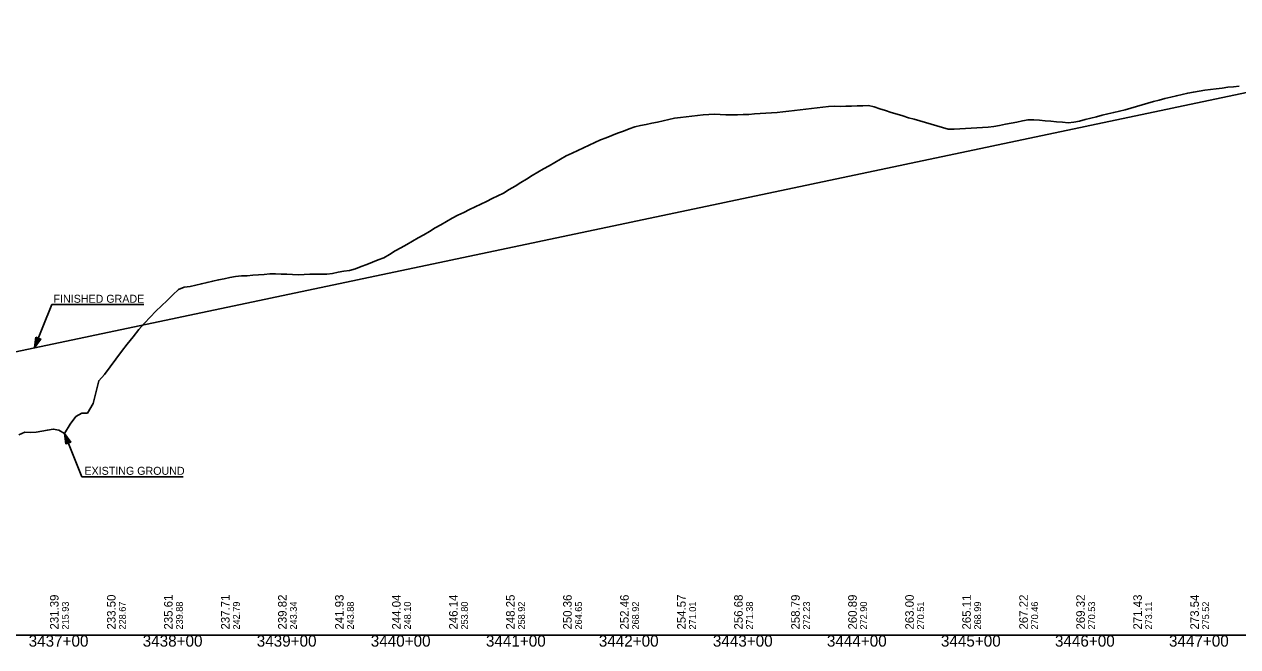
# Model space of a CAD drawing. Extents: x 69 to 2003113, y 512 to 837401.
# Drawn here: x 1919534 to 1920598, y 797579 to 798125 of the extents above; entities that cross this region are included whole.
import ezdxf

# ---------------------------------------------------------------- set-up
doc = ezdxf.new("R2010")
doc.units = 0
for name, color, linetype in [('BR_BORDER LINES', 7, 'Continuous'), ('BR_CONCRETE', 7, 'Continuous'), ('BR_GRID LINES', 7, 'Continuous'), ('BR_TEXT', 7, 'Continuous'), ('RD_HC_Points', 7, 'Continuous'), ('RD_PD_ALT1_TrvlWay', 7, 'Continuous'), ('RD_SHT_ID', 7, 'Continuous')]:
    doc.layers.add(name, color=color, linetype=linetype)

msp = doc.modelspace()

# ---------------------------------------------------------------- linework, layer by layer
at = {"layer": 'BR_BORDER LINES'}
msp.add_line((1918744, 797589.1), (1923244, 797589.1), dxfattribs=at)
at = {"layer": 'BR_GRID LINES'}
msp.add_line((1919464.3, 797824.9), (1920889.7, 798125.3), dxfattribs=at)
at = {"layer": 'BR_TEXT'}
for points in [[(1920244, 798053.5), (1920249, 798053.1), (1920254, 798053.3), (1920259, 798053.4), (1920264, 798053.6), (1920269, 798053.8), (1920274, 798053.9), (1920279, 798052.7), (1920284, 798051.1), (1920289, 798049.6), (1920294, 798048), (1920299, 798046.4), (1920304, 798044.8), (1920309, 798043.3), (1920314, 798041.9), (1920319, 798040.5), (1920324, 798039), (1920329, 798037.5), (1920334, 798036.1), (1920339, 798034.6), (1920344, 798033.1), (1920349, 798033.1), (1920354, 798033.4), (1920359, 798033.7), (1920364, 798034), (1920369, 798034.3), (1920374, 798034.7), (1920379, 798034.9), (1920384, 798035.6), (1920389, 798036.6), (1920394, 798037.6), (1920399, 798038.5), (1920404, 798039.5), (1920409, 798040.5), (1920414, 798041.5), (1920419, 798041.5), (1920424, 798041), (1920429, 798040.6), (1920434, 798040.2), (1920439, 798039.8), (1920444, 798039.4), (1920449, 798038.9), (1920454, 798039.3), (1920459, 798040.3), (1920464, 798041.6), (1920469, 798042.9), (1920474, 798044.2), (1920479, 798045.5), (1920484, 798046.8), (1920489, 798047.9), (1920494, 798048.9), (1920499, 798050.1), (1920504, 798051.6), (1920509, 798053), (1920514, 798054.5), (1920519, 798056), (1920524, 798057.4), (1920529, 798058.8), (1920534, 798060.2), (1920539, 798061.4), (1920544, 798062.6), (1920549, 798063.7), (1920554, 798064.9), (1920559, 798065.8), (1920564, 798066.6), (1920569, 798067.4), (1920574, 798068), (1920579, 798068.7), (1920584, 798069.3), (1920589, 798070), (1920594, 798070.5), (1920599, 798070.9)], [(1919744, 797905.8), (1919749, 797906.2), (1919754, 797906.3), (1919759, 797906.1), (1919764, 797905.9), (1919769, 797905.7), (1919774, 797905.5), (1919779, 797905.6), (1919784, 797906.1), (1919789, 797906), (1919794, 797906), (1919799, 797905.9), (1919804, 797906.6), (1919809, 797907.6), (1919814, 797908.5), (1919819, 797909.1), (1919824, 797910.7), (1919829, 797912.7), (1919834, 797914.6), (1919839, 797916.6), (1919844, 797918.6), (1919849, 797920.4), (1919854, 797923.2), (1919859, 797926.4), (1919864, 797929.2), (1919869, 797932.1), (1919874, 797934.9), (1919879, 797937.8), (1919884, 797940.6), (1919889, 797943.5), (1919894, 797946.6), (1919899, 797949.4), (1919904, 797952.2), (1919909, 797955), (1919914, 797957.8), (1919919, 797960.2), (1919924, 797962.7), (1919929, 797965.1), (1919934, 797967.5), (1919939, 797969.9), (1919944, 797972.4), (1919949, 797974.8), (1919954, 797977.1), (1919959, 797980.2), (1919964, 797983.3), (1919969, 797986.3), (1919974, 797989.4), (1919979, 797992.5), (1919984, 797995.5), (1919989, 797998.4), (1919994, 798001.2), (1919999, 798004.1), (1920004, 798006.9), (1920009, 798009.8), (1920014, 798012.1), (1920019, 798014.4), (1920024, 798016.8), (1920029, 798019.2), (1920034, 798021.6), (1920039, 798023.8), (1920044, 798025.7), (1920049, 798027.7), (1920054, 798029.7), (1920059, 798031.6), (1920064, 798033.5), (1920069, 798035.4), (1920074, 798036.4), (1920079, 798037.4), (1920084, 798038.5), (1920089, 798039.5), (1920094, 798040.6), (1920099, 798041.7), (1920104, 798042.8), (1920109, 798043.5), (1920114, 798044.1), (1920119, 798044.7), (1920124, 798045.3), (1920129, 798045.8), (1920134, 798046.2), (1920139, 798046.4), (1920144, 798046.2), (1920149, 798045.9), (1920154, 798045.9), (1920159, 798045.9), (1920164, 798046), (1920169, 798046.2), (1920174, 798046.6), (1920179, 798047), (1920184, 798047.3), (1920189, 798047.7), (1920194, 798048), (1920199, 798048.4), (1920204, 798049), (1920209, 798049.6), (1920214, 798050.2), (1920219, 798050.8), (1920224, 798051.4), (1920229, 798052), (1920234, 798052.6), (1920239, 798053.2), (1920244, 798053.5)], [(1919529, 797765.1), (1919534, 797767.4), (1919539, 797766.9), (1919544, 797767.3), (1919549, 797768.2), (1919554, 797769.2), (1919559, 797770.1), (1919564, 797769.2), (1919569, 797766.2), (1919574, 797774.4), (1919579, 797781.2), (1919584, 797784), (1919589, 797783.9), (1919594, 797792.6), (1919599, 797812.4), (1919604, 797818), (1919609, 797824.7), (1919614, 797831.5), (1919619, 797838.1), (1919624, 797844.6), (1919629, 797851), (1919634, 797857.5), (1919639, 797863), (1919644, 797868.3), (1919649, 797873.6), (1919654, 797878.3), (1919659, 797883), (1919664, 797887.9), (1919669, 797892.4), (1919674, 797894.5), (1919679, 797895.1), (1919684, 797896.3), (1919689, 797897.6), (1919694, 797898.8), (1919699, 797899.9), (1919704, 797900.9), (1919709, 797902), (1919714, 797903), (1919719, 797904), (1919724, 797904.5), (1919729, 797904.6), (1919734, 797905), (1919739, 797905.4), (1919744, 797905.8)]]:
    msp.add_lwpolyline(points, dxfattribs=at)
at = {"layer": 'RD_PD_ALT1_TrvlWay'}
for p, q in [((1919542.7, 797841.5), (1919557.7, 797879.4)), ((1919557.7, 797879.4), (1919638.4, 797879.4)), ((1919542.7, 797841.5), (1919543.9, 797850.7)), ((1919542.7, 797841.5), (1919543.9, 797850.7)), ((1919546, 797849.8), (1919542.7, 797841.5)), ((1919546, 797849.8), (1919542.7, 797841.5)), ((1919542.7, 797841.5), (1919548.1, 797849)), ((1919542.7, 797841.5), (1919548.1, 797849)), ((1919543.9, 797850.7), (1919548.1, 797849)), ((1919543.9, 797850.7), (1919548.1, 797849)), ((1919569, 797766.2), (1919584, 797728.2)), ((1919572.3, 797757.8), (1919569, 797766.2)), ((1919569, 797766.2), (1919574.4, 797758.6)), ((1919569, 797766.2), (1919570.2, 797757)), ((1919570.2, 797757), (1919574.4, 797758.6)), ((1919584, 797728.2), (1919673.1, 797728.2))]:
    msp.add_line(p, q, dxfattribs=at)
for points in [[(1919545.9, 797849.7), (1919542.8, 797842), (1919545.9, 797849.8), (1919542.9, 797842.3), (1919545.8, 797849.8), (1919542.9, 797842.6), (1919545.7, 797849.8), (1919543, 797842.9), (1919545.6, 797849.9), (1919543, 797843.4), (1919545.5, 797850), (1919543.1, 797844), (1919545.3, 797850), (1919543.2, 797844.4), (1919545.3, 797850), (1919543.2, 797844.8), (1919545.2, 797850), (1919543.3, 797845.2), (1919545.1, 797850.1), (1919543.3, 797845.6), (1919545, 797850.1), (1919543.4, 797846.1), (1919544.9, 797850.2), (1919543.5, 797846.7), (1919544.8, 797850.2), (1919543.5, 797847.1), (1919544.7, 797850.3), (1919543.6, 797847.7), (1919544.5, 797850.3), (1919543.7, 797848.2), (1919544.4, 797850.4), (1919543.7, 797848.6), (1919544.3, 797850.4), (1919543.8, 797849), (1919544.3, 797850.5), (1919543.8, 797849.5), (1919544.1, 797850.4), (1919543.9, 797850.1), (1919544, 797850.4)], [(1919545.9, 797849.7), (1919542.8, 797842), (1919545.9, 797849.8), (1919542.9, 797842.3), (1919545.8, 797849.8), (1919542.9, 797842.6), (1919545.7, 797849.8), (1919543, 797842.9), (1919545.6, 797849.9), (1919543, 797843.4), (1919545.5, 797850), (1919543.1, 797844), (1919545.3, 797850), (1919543.2, 797844.4), (1919545.3, 797850), (1919543.2, 797844.8), (1919545.2, 797850), (1919543.3, 797845.2), (1919545.1, 797850.1), (1919543.3, 797845.6), (1919545, 797850.1), (1919543.4, 797846.1), (1919544.9, 797850.2), (1919543.5, 797846.7), (1919544.8, 797850.2), (1919543.5, 797847.1), (1919544.7, 797850.3), (1919543.6, 797847.7), (1919544.5, 797850.3), (1919543.7, 797848.2), (1919544.4, 797850.4), (1919543.7, 797848.6), (1919544.3, 797850.4), (1919543.8, 797849), (1919544.3, 797850.5), (1919543.8, 797849.5), (1919544.1, 797850.4), (1919543.9, 797850.1), (1919544, 797850.4)], [(1919543, 797842), (1919546, 797849.7), (1919543.1, 797842.2), (1919546.1, 797849.7), (1919543.3, 797842.5), (1919546.2, 797849.7), (1919543.5, 797842.7), (1919546.3, 797849.6), (1919543.7, 797842.9), (1919546.4, 797849.6), (1919543.8, 797843.2), (1919546.4, 797849.6), (1919544.1, 797843.5), (1919546.5, 797849.6), (1919544.3, 797843.8), (1919546.6, 797849.5), (1919544.5, 797844.2), (1919546.7, 797849.5), (1919544.7, 797844.5), (1919546.8, 797849.5), (1919545, 797844.8), (1919546.9, 797849.4), (1919545.2, 797845.1), (1919546.9, 797849.3), (1919545.5, 797845.6), (1919547, 797849.3), (1919545.8, 797845.9), (1919547.1, 797849.3), (1919546.1, 797846.3), (1919547.2, 797849.3), (1919546.3, 797846.7), (1919547.3, 797849.2), (1919546.5, 797847), (1919547.4, 797849.1), (1919546.8, 797847.3), (1919547.4, 797849.1), (1919547.1, 797847.7), (1919547.6, 797849.1), (1919547.3, 797848), (1919547.7, 797849.1), (1919547.4, 797848.2), (1919547.8, 797848.9), (1919548, 797849), (1919547.8, 797848.9)], [(1919543, 797842), (1919546, 797849.7), (1919543.1, 797842.2), (1919546.1, 797849.7), (1919543.3, 797842.5), (1919546.2, 797849.7), (1919543.5, 797842.7), (1919546.3, 797849.6), (1919543.7, 797842.9), (1919546.4, 797849.6), (1919543.8, 797843.2), (1919546.4, 797849.6), (1919544.1, 797843.5), (1919546.5, 797849.6), (1919544.3, 797843.8), (1919546.6, 797849.5), (1919544.5, 797844.2), (1919546.7, 797849.5), (1919544.7, 797844.5), (1919546.8, 797849.5), (1919545, 797844.8), (1919546.9, 797849.4), (1919545.2, 797845.1), (1919546.9, 797849.3), (1919545.5, 797845.6), (1919547, 797849.3), (1919545.8, 797845.9), (1919547.1, 797849.3), (1919546.1, 797846.3), (1919547.2, 797849.3), (1919546.3, 797846.7), (1919547.3, 797849.2), (1919546.5, 797847), (1919547.4, 797849.1), (1919546.8, 797847.3), (1919547.4, 797849.1), (1919547.1, 797847.7), (1919547.6, 797849.1), (1919547.3, 797848), (1919547.7, 797849.1), (1919547.4, 797848.2), (1919547.8, 797848.9), (1919548, 797849), (1919547.8, 797848.9)], [(1919572.2, 797757.9), (1919569.1, 797765.7), (1919572.2, 797757.8), (1919569.2, 797765.3), (1919572.1, 797757.8), (1919569.2, 797765), (1919572, 797757.8), (1919569.3, 797764.7), (1919571.9, 797757.7), (1919569.3, 797764.2), (1919571.8, 797757.7), (1919569.4, 797763.7), (1919571.6, 797757.7), (1919569.5, 797763.3), (1919571.6, 797757.6), (1919569.5, 797762.8), (1919571.5, 797757.6), (1919569.6, 797762.4), (1919571.4, 797757.5), (1919569.6, 797762.1), (1919571.3, 797757.5), (1919569.7, 797761.6), (1919571.2, 797757.5), (1919569.8, 797761), (1919571.1, 797757.4), (1919569.8, 797760.6), (1919571, 797757.4), (1919569.9, 797759.9), (1919570.8, 797757.3), (1919570, 797759.4), (1919570.7, 797757.2), (1919570, 797759), (1919570.6, 797757.2), (1919570.1, 797758.6), (1919570.6, 797757.2), (1919570.2, 797758.1), (1919570.4, 797757.2), (1919570.2, 797757.5), (1919570.3, 797757.2)], [(1919569.3, 797765.7), (1919572.3, 797757.9), (1919569.4, 797765.4), (1919572.4, 797758), (1919569.6, 797765.2), (1919572.5, 797758), (1919569.8, 797764.9), (1919572.6, 797758), (1919570, 797764.7), (1919572.7, 797758), (1919570.2, 797764.4), (1919572.7, 797758), (1919570.4, 797764.1), (1919572.8, 797758.1), (1919570.6, 797763.8), (1919572.9, 797758.1), (1919570.8, 797763.5), (1919573, 797758.1), (1919571, 797763.1), (1919573.1, 797758.2), (1919571.3, 797762.8), (1919573.2, 797758.2), (1919571.5, 797762.5), (1919573.2, 797758.3), (1919571.8, 797762), (1919573.3, 797758.3), (1919572.1, 797761.7), (1919573.4, 797758.3), (1919572.4, 797761.3), (1919573.5, 797758.3), (1919572.6, 797760.9), (1919573.6, 797758.4), (1919572.8, 797760.6), (1919573.7, 797758.5), (1919573.1, 797760.3), (1919573.7, 797758.5), (1919573.4, 797759.9), (1919573.9, 797758.5), (1919573.6, 797759.6), (1919574, 797758.6), (1919573.7, 797759.4), (1919574.1, 797758.7), (1919574.3, 797758.6), (1919574.1, 797758.7)]]:
    msp.add_lwpolyline(points, dxfattribs=at)

# ---------------------------------------------------------------- texts
at = {"layer": 'BR_CONCRETE'}
for s, p in [('215.93', (1919572.7, 797594.1)), ('228.67', (1919622.7, 797594.1)), ('239.88', (1919672.7, 797594.1)), ('242.79', (1919722.7, 797594.1)), ('243.34', (1919772.7, 797594.1)), ('243.88', (1919822.7, 797594.1)), ('248.10', (1919872.7, 797594.1)), ('253.80', (1919922.7, 797594.1)), ('258.92', (1919972.7, 797594.1)), ('264.65', (1920022.7, 797594.1)), ('268.92', (1920072.7, 797594.1)), ('271.01', (1920122.7, 797594.1)), ('271.38', (1920172.7, 797594.1)), ('272.23', (1920222.7, 797594.1)), ('272.90', (1920272.7, 797594.1)), ('270.51', (1920322.7, 797594.1)), ('268.99', (1920372.7, 797594.1)), ('270.46', (1920422.7, 797594.1)), ('270.53', (1920472.7, 797594.1)), ('273.11', (1920522.7, 797594.1)), ('275.52', (1920572.7, 797594.1))]:
    msp.add_text(s, height=6, rotation=90, dxfattribs=at).set_placement(p)
at = {"layer": 'RD_HC_Points'}
for s, p in [('231.39', (1919563.7, 797594.1)), ('233.50', (1919613.7, 797594.1)), ('235.61', (1919663.7, 797594.1)), ('237.71', (1919713.7, 797594.1)), ('239.82', (1919763.7, 797594.1)), ('241.93', (1919813.7, 797594.1)), ('244.04', (1919863.7, 797594.1)), ('246.14', (1919913.7, 797594.1)), ('248.25', (1919963.7, 797594.1)), ('250.36', (1920013.7, 797594.1)), ('252.46', (1920063.7, 797594.1)), ('254.57', (1920113.7, 797594.1)), ('256.68', (1920163.7, 797594.1)), ('258.79', (1920213.7, 797594.1)), ('260.89', (1920263.7, 797594.1)), ('263.00', (1920313.7, 797594.1)), ('265.11', (1920363.7, 797594.1)), ('267.22', (1920413.7, 797594.1)), ('269.32', (1920463.7, 797594.1)), ('271.43', (1920513.7, 797594.1)), ('273.54', (1920563.7, 797594.1))]:
    msp.add_text(s, height=7.5, rotation=90, dxfattribs=at).set_placement(p)
at = {"layer": 'RD_PD_ALT1_TrvlWay'}
for s, p in [('FINISHED GRADE', (1919559.3, 797880.9)), ('EXISTING GROUND', (1919586.4, 797729.9))]:
    msp.add_text(s, height=7, dxfattribs=at).set_placement(p)
at = {"layer": 'RD_SHT_ID'}
for s, p in [('3437+00', (1919537.5, 797579.1)), ('3438+00', (1919637.5, 797579.1)), ('3439+00', (1919737.5, 797579.1)), ('3440+00', (1919837.5, 797579.1)), ('3441+00', (1919938.5, 797579.1)), ('3442+00', (1920037.5, 797579.1)), ('3443+00', (1920137.5, 797579.1)), ('3444+00', (1920237.5, 797579.1)), ('3445+00', (1920337.5, 797579.1)), ('3446+00', (1920437.5, 797579.1)), ('3447+00', (1920537.5, 797579.1))]:
    msp.add_text(s, height=10, dxfattribs=at).set_placement(p)

doc.saveas('drawing.dxf')
